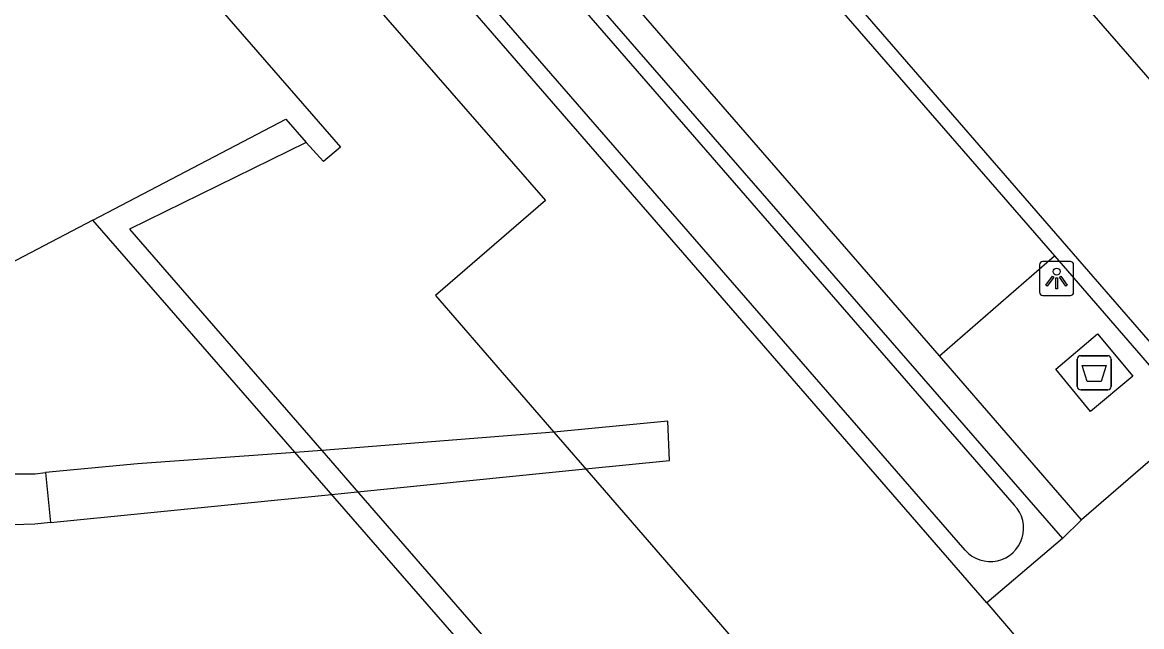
# Model space of a CAD drawing. Extents: x 155888 to 156864, y 383882 to 384671.
# Drawn here: x 156275.97 to 156308.74, y 384050.1 to 384067.79 of the extents above; entities that cross this region are included whole.
import ezdxf

# ---------------------------------------------------------------- set-up
doc = ezdxf.new("R2010")
doc.units = 0
for name, color, linetype in [('IMGEO_Afval_apart_plaats', 7, 'Continuous'), ('IMGEO_Dek', 7, 'Continuous'), ('IMGEO_Greppel_droge_sloot', 7, 'Continuous'), ('IMGEO_Lichtpunt', 7, 'Continuous'), ('IMGEO_Muur', 7, 'Continuous'), ('IMGEO_Pand', 7, 'Continuous'), ('IMGEO_Rijbaan_lokaal_gesloten', 7, 'Continuous'), ('IMGEO_Rijbaan_lokaal_open', 7, 'Continuous'), ('IMGEO_Voetpad_gesloten', 7, 'Continuous'), ('IMGEO_Voetpad_op_trap', 7, 'Continuous'), ('IMGEO_Voetpad_open', 7, 'Continuous')]:
    doc.layers.add(name, color=color, linetype=linetype)

msp = doc.modelspace()

# ---------------------------------------------------------------- linework, layer by layer
at = {"layer": 'IMGEO_Afval_apart_plaats'}
for p, q in [((156306.957, 384058.033), (156307.747, 384058.033)), ((156307.747, 384058.033), (156306.957, 384058.033)), ((156306.857, 384057.133), (156306.857, 384057.933)), ((156306.857, 384057.933), (156306.857, 384057.133)), ((156307.847, 384057.933), (156307.847, 384057.133)), ((156307.847, 384057.133), (156307.847, 384057.933)), ((156307.747, 384057.033), (156306.957, 384057.033)), ((156306.957, 384057.033), (156307.747, 384057.033))]:
    msp.add_line(p, q, dxfattribs=at)
msp.add_lwpolyline([(156307, 384057.747), (156307.704, 384057.747), (156307.555, 384057.277), (156307.149, 384057.277), (156307, 384057.747)], dxfattribs=at)
for centre, start, end in [((156306.957, 384057.933), 90, 180), ((156306.957, 384057.933), 90, 180), ((156307.747, 384057.933), 0, 90), ((156307.747, 384057.933), 360, 90), ((156306.957, 384057.133), 180, 270), ((156306.957, 384057.133), 180, 270), ((156307.747, 384057.133), 270, 0), ((156307.747, 384057.133), 270, 0)]:
    msp.add_arc(centre, 0.1, start, end, dxfattribs=at)
at = {"layer": 'IMGEO_Dek'}
msp.add_lwpolyline([(156276.642, 384054.607), (156276.789, 384053.144), (156285.018, 384053.971), (156285.779, 384054.048), (156292.456, 384054.719), (156294.917, 384054.966), (156294.867, 384056.117), (156291.525, 384055.794), (156284.731, 384055.254), (156283.95, 384055.198), (156279.341, 384054.867)], close=True, dxfattribs=at)
at = {"layer": 'IMGEO_Greppel_droge_sloot'}
for points in [[(156277.889, 384084.887), (156305.009, 384053.659)], [(156303.575, 384052.333), (156276.584, 384083.402)]]:
    msp.add_lwpolyline(points, dxfattribs=at)
msp.add_arc((156304.307, 384052.98), 0.977, 221.4867, 44.0315, dxfattribs=at)
at = {"layer": 'IMGEO_Lichtpunt'}
for p, q in [((156305.752, 384060.696), (156305.752, 384059.889)), ((156305.752, 384060.696), (156305.752, 384059.889)), ((156306.654, 384060.791), (156305.846, 384060.791)), ((156306.654, 384060.791), (156305.846, 384060.791)), ((156306.748, 384059.889), (156306.748, 384060.696)), ((156306.748, 384059.889), (156306.748, 384060.696)), ((156305.846, 384059.795), (156306.654, 384059.795)), ((156305.846, 384059.795), (156306.654, 384059.795))]:
    msp.add_line(p, q, dxfattribs=at)
for points in [[(156306.126, 384060.36), (156306.165, 384060.332), (156305.977, 384060.07), (156305.939, 384060.097), (156306.126, 384060.36)], [(156306.338, 384060.332), (156306.376, 384060.359), (156306.563, 384060.097), (156306.524, 384060.069), (156306.338, 384060.332)], [(156306.228, 384060.312), (156306.275, 384060.312), (156306.275, 384059.99), (156306.228, 384059.99), (156306.228, 384060.312)]]:
    msp.add_lwpolyline(points, dxfattribs=at)
msp.add_circle((156306.251, 384060.494), 0.0994, dxfattribs=at)
for centre, start, end in [((156305.846, 384060.696), 90, 180), ((156305.846, 384060.696), 90, 180), ((156306.654, 384060.696), 0, 90), ((156306.654, 384060.696), 0, 90), ((156305.846, 384059.889), 180, 270), ((156305.846, 384059.889), 180, 270), ((156306.654, 384059.889), 270, 0), ((156306.654, 384059.889), 270, 360)]:
    msp.add_arc(centre, 0.0946, start, end, dxfattribs=at)
at = {"layer": 'IMGEO_Muur'}
for points in [[(156284.274, 384064.281), (156279.098, 384061.741), (156284.731, 384055.254), (156285.936, 384053.867), (156295.178, 384043.225)], [(156295.178, 384043.225), (156294.72, 384042.825), (156278.03, 384061.999)]]:
    msp.add_lwpolyline(points, dxfattribs=at)
at = {"layer": 'IMGEO_Pand'}
for points in [[(156278.03, 384061.999), (156256.833, 384050.902), (156252.05, 384056.404), (156252.576, 384056.861), (156249.864, 384059.949), (156249.309, 384059.476), (156249.027, 384059.236), (156248.615, 384059.719), (156257.228, 384067.188), (156258.004, 384067.858), (156261.223, 384070.65), (156262.005, 384071.319), (156267.555, 384076.135), (156268.131, 384075.47), (156267.678, 384075.077), (156267.96, 384074.752), (156271.563, 384077.878), (156276.399, 384072.304), (156276.764, 384072.621), (156276.253, 384073.21), (156276.904, 384073.775)], [(156277.17, 384073.469), (156285.277, 384064.138), (156284.786, 384063.716), (156284.274, 384064.281)], [(156278.03, 384061.999), (156283.684, 384064.959), (156284.274, 384064.281)]]:
    msp.add_lwpolyline(points, dxfattribs=at)
at = {"layer": 'IMGEO_Rijbaan_lokaal_gesloten'}
for points in [[(156317.543, 384056.292), (156284.205, 384094.584)], [(156280.427, 384091.296), (156283.957, 384087.246), (156289.413, 384080.986), (156306.544, 384061.236), (156310.724, 384056.416), (156314.044, 384052.599), (156341.332, 384021.196), (156345.148, 384016.792), (156359.753, 384000), (156367.328, 383991.29), (156368.7, 383989.651), (156369.329, 383988.906)]]:
    msp.add_lwpolyline(points, dxfattribs=at)
at = {"layer": 'IMGEO_Rijbaan_lokaal_open'}
for points in [[(156280.05, 384090.968), (156289.03, 384080.704), (156306.19, 384060.953)], [(156306.19, 384060.953), (156310.356, 384056.143)]]:
    msp.add_lwpolyline(points, dxfattribs=at)
at = {"layer": 'IMGEO_Voetpad_gesloten'}
for points in [[(156307.443, 384058.672), (156308.486, 384057.43), (156307.238, 384056.396), (156306.228, 384057.635), (156307.443, 384058.672)], [(156273.886, 384054.577), (156276.336, 384054.577), (156276.642, 384054.607), (156276.789, 384053.144), (156276.326, 384053.098), (156273.378, 384053.011)]]:
    msp.add_lwpolyline(points, dxfattribs=at)
at = {"layer": 'IMGEO_Voetpad_op_trap'}
msp.add_lwpolyline([(156276.642, 384054.607), (156276.789, 384053.144), (156285.018, 384053.971), (156285.779, 384054.048), (156292.456, 384054.719), (156294.917, 384054.966), (156294.867, 384056.117), (156291.525, 384055.794), (156284.731, 384055.254), (156283.95, 384055.198), (156279.341, 384054.867), (156276.642, 384054.607)], dxfattribs=at)
at = {"layer": 'IMGEO_Voetpad_open'}
for points in [[(156302.817, 384058.029), (156285.623, 384077.838), (156276.712, 384088.043)], [(156274.92, 384084.542), (156277.086, 384086.398), (156306.425, 384052.676)], [(156304.211, 384050.794), (156274.92, 384084.542)], [(156277.17, 384073.469), (156279.774, 384075.773), (156291.285, 384062.581), (156288.058, 384059.795), (156291.525, 384055.794), (156292.746, 384054.384), (156299.309, 384046.811), (156299.889, 384047.289), (156302.314, 384044.516), (156301.74, 384044.032), (156302.926, 384042.662), (156303.465, 384043.137), (156308.666, 384037.183)], [(156302.817, 384058.029), (156306.19, 384060.953)], [(156306.981, 384053.222), (156302.817, 384058.029)], [(156310.356, 384056.143), (156306.981, 384053.222)], [(156306.425, 384052.676), (156306.981, 384053.222)], [(156306.425, 384052.676), (156304.211, 384050.794)], [(156304.211, 384050.794), (156307.48, 384046.967)]]:
    msp.add_lwpolyline(points, dxfattribs=at)

doc.saveas('drawing.dxf')
